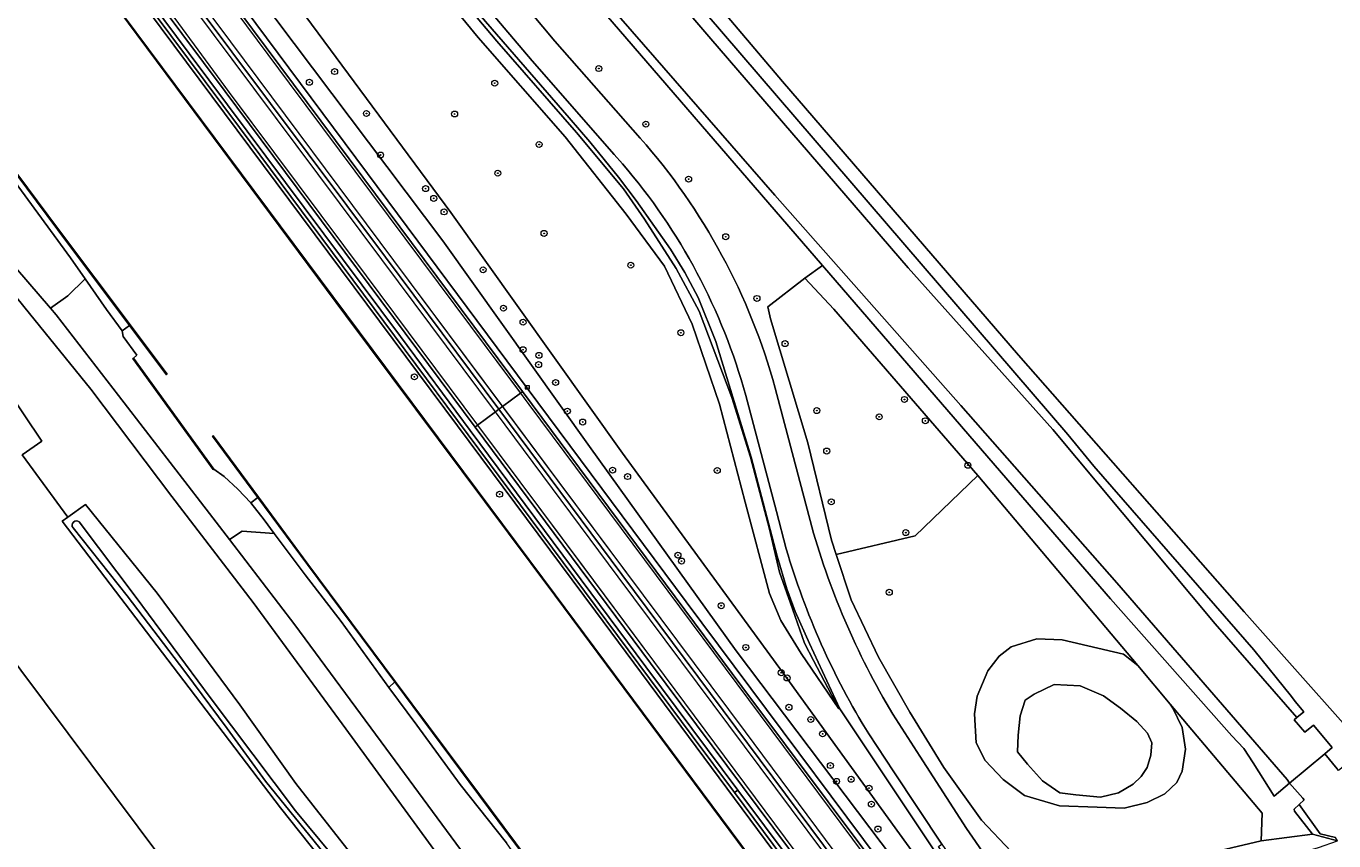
# Model space of a CAD drawing. Header units: metres. Extents: x 168032 to 180145, y 382923 to 399665.
# Tile 282 of 293: x 169436 to 169611, y 397786 to 397895. Entities that reach past the tile are written whole.
import ezdxf
from ezdxf.enums import TextEntityAlignment as Align

# ---------------------------------------------------------------- set-up
doc = ezdxf.new("R2010")
doc.units = ezdxf.units.M
doc.linetypes.add('VW-3-3_STREEP', pattern=[6, 3, -3])
doc.layers.get('0').update_dxf_attribs({"color": 8, "lineweight": 18})
for name, color, linetype, lineweight in [('B-WE-GK-BESCHOEIING_DAMWAND-G', 8, 'GK-BESCHOEIING', 18), ('B-WE-GK-KADEMUUR-GV', 8, 'Continuous', 18), ('B-WE-GR-BEPLANTING_CULTUUR_BOSPLANTSOEN-GV', 8, 'Continuous', 18), ('B-WE-GR-BOOM-S', 8, 'Continuous', 18), ('B-WE-GR-BOS_GEMENGD-GV', 8, 'Continuous', 18), ('B-WE-GR-BOUWLAND-GV', 8, 'Continuous', 18), ('B-WE-GR-GRAS-GV', 8, 'Continuous', 18), ('B-WE-GR-GROENVOORZIENING-GV', 8, 'Continuous', 18), ('B-WE-GR-STRUIK-GV', 8, 'Continuous', 18), ('B-WE-GW-TALUD_KRUIN-G', 8, 'Continuous', 18), ('B-WE-IE-MEUBILAIR_WEGMEUBILAIR-G', 8, 'Continuous', 18), ('B-WE-IE-MEUBILAIR_WEGMEUBILAIR_PAAL-S', 8, 'Continuous', 18), ('B-WE-IE-TERREINAFSCHEIDING_KUNSTMATIG_MUUR-G', 8, 'IE-TERREINAFSCHEIDING-KUNSTMATIG-DICHT', 18), ('B-WE-IE-TERREINAFSCHEIDING_KUNSTMATIG_MUUR-GV', 8, 'Continuous', 18), ('B-WE-KW-KUNSTWERK_STUW-G', 8, 'Continuous', 18), ('B-WE-OG-WATER-GV', 8, 'Continuous', 18), ('B-WE-OG-WATER_MEER-GV', 8, 'Continuous', 18), ('B-WE-OG-WATER_RIVIER-GV', 8, 'Continuous', 18), ('B-WE-OG-WATER_SLOOT-GV', 8, 'Continuous', 18), ('B-WE-OG-WEG-GV', 8, 'Continuous', 18), ('B-WE-VH-VERHARDING_ASFALT-GV', 8, 'Continuous', 18), ('B-WE-VH-VERHARDING_FUNDERING_ZAND-GV', 8, 'Continuous', 18), ('B-WE-VH-VERHARDING_GRASBETONSTEEN-GV', 8, 'Continuous', 18), ('B-WE-VW-MARKERING_LANGS_STREEP_33-G', 8, 'VW-3-3_STREEP', 13), ('B-WE-VW-MARKERING_LANGS_STREEP_DOORGETROKKEN_3X015-G', 8, 'Continuous', 13), ('B-WE-VW-MARKERING_PICTOGRAM-G', 8, 'Continuous', 18)]:
    doc.layers.add(name, color=color, linetype=linetype, lineweight=lineweight)
doc.styles.add('NLCS-ISO', font='NLCS-ISO.ttf')
doc.linetypes.add('GK-BESCHOEIING', pattern='A,30,-5,[1,NLCS.SHX,S=1,R=0,X=0,Y=0],-5', length=40)
doc.linetypes.add('IE-TERREINAFSCHEIDING-KUNSTMATIG-DICHT', pattern='A,8,-1,[82,NLCS.SHX,S=0.75,R=90,X=0,Y=0],-1', length=10)

# ---------------------------------------------------------------- blocks, each defined once
blk = doc.blocks.new('SIE-WEG_PAAL_HECTOMETERPAAL-SO')
at = {"color": 0, "linetype": 'ByBlock', "lineweight": 18}
blk.add_lwpolyline([(-1.44375, -0.94375), (1.44375, -0.94375), (1.44375, 0.94375), (-1.44375, 0.94375)], close=True, dxfattribs=at)
at = {"color": 0, "linetype": 'ByBlock', "lineweight": 18, "style": 'NLCS-ISO'}
blk.add_text('hm', height=1.5, dxfattribs=at).set_placement((0, 0), align=Align.MIDDLE_CENTER)
at = {"style": 'NLCS-ISO'}
blk.add_attdef('WAARDE', (2.13125, -1.69375), '', height=1.5, dxfattribs=at)
blk = doc.blocks.new('SGR-BOOM_01-SO')
at = {"linetype": 'ByBlock', "lineweight": 18}
h = blk.add_hatch(color=0, dxfattribs=at)
h.dxf.hatch_style = 1
edge = h.paths.add_edge_path()
edge.add_arc((0, 0), 0.25, 0, 360)
at = {"color": 0, "linetype": 'ByBlock', "lineweight": 18}
for radius in [2, 0.25]:
    blk.add_circle((0, 0), radius, dxfattribs=at)

msp = doc.modelspace()

# ---------------------------------------------------------------- linework, layer by layer
at = {"layer": 'B-WE-GK-BESCHOEIING_DAMWAND-G', "flags": 128}
for points in [[(169416.924, 397939.464), (169446.836, 397899.264), (169478.57, 397856.585), (169506.56, 397819.073), (169549.815, 397760.875), (169572.811, 397729.968), (169614.307, 397674.263), (169638.349, 397641.757)], [(169454.553, 397848.63), (169439.972, 397868.052), (169417.453, 397898.247), (169398.07, 397924.566)], [(169575.581, 397685.949), (169569.312, 397694.414), (169554.368, 397714.434), (169536.419, 397738.61), (169517.546, 397763.921), (169496.386, 397792.318), (169473.418, 397823.177), (169460.705, 397840.38)]]:
    msp.add_lwpolyline(points, dxfattribs=at)
at = {"layer": 'B-WE-GK-KADEMUUR-GV', "flags": 128}
msp.add_lwpolyline([(169460.747, 397835.897), (169460.827, 397835.955), (169450.065, 397850.819), (169449.985, 397850.761)], close=True, dxfattribs=at)
at = {"layer": 'B-WE-GR-BEPLANTING_CULTUUR_BOSPLANTSOEN-GV', "flags": 128}
msp.add_lwpolyline([(169543.95, 397857.384), (169540.035, 397861.559), (169535.08, 397857.681), (169535.449, 397856.097), (169540.462, 397839.483), (169543.615, 397826.429), (169544.25, 397824.494), (169554.852, 397827.001), (169563.236, 397835.088)], close=True, dxfattribs=at)
at = {"layer": 'B-WE-GR-BOS_GEMENGD-GV', "flags": 128}
for points in [[(169575.996, 397649.949), (169553.939, 397678.617), (169552.342, 397680.693), (169539.652, 397698.047), (169525.99, 397716.73), (169510.143, 397738.202), (169497.214, 397755.722), (169495.88, 397757.528), (169477.536, 397780.747), (169469.792, 397790.549), (169456.827, 397807.569), (169440.529, 397828.966), (169441.29, 397829.511), (169435.156, 397837.842)], [(169428.613, 397817.504), (169485.475, 397741.448), (169570.555, 397627.999)]]:
    msp.add_lwpolyline(points, dxfattribs=at)
at = {"layer": 'B-WE-GR-BOUWLAND-GV', "flags": 128}
msp.add_lwpolyline([(169304.304, 398191.774), (169321.237, 398167.3), (169369.789, 398101.617), (169471.182, 397969.336), (169477.069, 397961.464), (169505.38, 397925.349), (169537.063, 397887.91), (169568.681, 397851.199), (169598.91, 397816.803), (169619.349, 397793.85), (169625.657, 397795.802), (169704.635, 397820.739), (169765.159, 397840.583)], dxfattribs=at)
at = {"layer": 'B-WE-GR-GRAS-GV', "flags": 128}
msp.add_lwpolyline([(169640.852, 397643.789), (169630.427, 397658.112), (169610.782, 397684.403), (169590.873, 397711.055), (169572.902, 397735.05), (169551.64, 397763.445), (169533.685, 397787.643), (169511.991, 397816.887), (169493.512, 397841.736), (169463.951, 397881.37), (169442.049, 397910.85), (169419.07, 397941.173), (169416.943, 397939.522), (169446.876, 397899.294), (169478.61, 397856.615), (169506.6, 397819.103), (169549.855, 397760.905), (169572.851, 397729.998), (169614.347, 397674.293), (169638.388, 397641.789)], close=True, dxfattribs=at)
for points in [[(169624.265, 397666.74), (169597.154, 397703.201), (169574.578, 397733.589), (169554.201, 397760.864), (169530.623, 397792.584), (169524.967, 397800.193), (169501.927, 397831.107), (169479.464, 397861.309), (169464.274, 397881.72), (169439.046, 397915.605), (169419.659, 397941.601), (169419.07, 397941.173), (169442.049, 397910.85), (169463.951, 397881.37), (169493.512, 397841.736), (169511.991, 397816.887), (169533.685, 397787.643), (169551.64, 397763.445), (169572.902, 397735.05), (169590.873, 397711.055), (169610.782, 397684.403), (169630.427, 397658.112)], [(169570.555, 397627.999), (169485.475, 397741.448), (169428.613, 397817.504)]]:
    msp.add_lwpolyline(points, dxfattribs=at)
at = {"layer": 'B-WE-GR-GROENVOORZIENING-GV', "flags": 128}
for points in [[(169392.832, 397920.689), (169401.538, 397908.001), (169409.464, 397895.912), (169416.279, 397885.905), (169423.57, 397876.135), (169431.17, 397866.479), (169438.951, 397857.52), (169441.274, 397859.187), (169443.613, 397861.441), (169441.628, 397864.287), (169430.635, 397879.252), (169418.578, 397895.453), (169409.394, 397907.91), (169397.135, 397923.986), (169395.2, 397922.472)], [(169448.545, 397854.487), (169449.555, 397855.211), (169439.932, 397868.022), (169417.413, 397898.217), (169398.012, 397924.561), (169397.135, 397923.986), (169409.394, 397907.91), (169418.578, 397895.453), (169430.635, 397879.252), (169441.628, 397864.287), (169443.613, 397861.441), (169446.48, 397857.331)], [(169465.807, 397831.443), (169467.587, 397829.128), (169468.93, 397827.328), (169473.066, 397821.788), (169477.923, 397815.523), (169484.315, 397806.691), (169485.083, 397807.426), (169473.378, 397823.147), (169466.746, 397832.123)]]:
    msp.add_lwpolyline(points, close=True, dxfattribs=at)
for points in [[(169572.573, 397674.896), (169565.142, 397684.926), (169552.381, 397701.927), (169539.19, 397720.079), (169528.432, 397734.934), (169519.468, 397747.205), (169507.847, 397761.82), (169492.363, 397782.147), (169478.541, 397801.116), (169466.115, 397818.08), (169455.23, 397832.262), (169444.362, 397846.654), (169436.144, 397856.797), (169427.017, 397868.003)], [(169428.459, 397853.551), (169437.787, 397839.693), (169435.156, 397837.842), (169441.29, 397829.511), (169443.653, 397831.221), (169453.271, 397819.331), (169464.321, 397804.345), (169471.845, 397793.821), (169480.939, 397782.21), (169487.995, 397774.105), (169495.123, 397765.44), (169501.328, 397757.136), (169511.986, 397744.233), (169516.009, 397738.647), (169523.248, 397727.699), (169527.348, 397720.99), (169530.915, 397716.196), (169536.029, 397708.543), (169542.45, 397699.956), (169548.338, 397692.813), (169553.853, 397686.238), (169562.869, 397673.932)]]:
    msp.add_lwpolyline(points, dxfattribs=at)
at = {"layer": 'B-WE-GR-STRUIK-GV', "flags": 128}
msp.add_lwpolyline([(169462.937, 397826.521), (169471.7, 397815.073), (169483.886, 397798.53), (169496.415, 397781.549), (169508.705, 397765.303), (169514.681, 397757.399), (169516.051, 397758.655), (169517.459, 397760.92), (169516.03, 397763.7), (169511.854, 397769.642), (169505.362, 397778.2), (169500.056, 397785.837), (169493.858, 397793.658), (169488.049, 397801.607), (169484.315, 397806.691), (169477.923, 397815.523), (169473.066, 397821.788), (169468.93, 397827.328), (169464.653, 397827.612)], close=True, dxfattribs=at)
at = {"layer": 'B-WE-GW-TALUD_KRUIN-G', "flags": 128}
for points in [[(169640.852, 397643.789), (169630.427, 397658.112), (169610.782, 397684.403), (169590.873, 397711.055), (169572.902, 397735.05), (169551.64, 397763.445), (169533.685, 397787.643), (169511.991, 397816.887), (169493.512, 397841.736), (169463.951, 397881.37), (169442.049, 397910.85), (169419.07, 397941.173)], [(169392.832, 397920.689), (169401.538, 397908.001), (169409.464, 397895.912), (169416.279, 397885.905), (169423.57, 397876.135), (169431.17, 397866.479), (169438.951, 397857.52)], [(169462.937, 397826.521), (169471.7, 397815.073), (169483.886, 397798.53), (169496.415, 397781.549), (169508.705, 397765.303), (169514.681, 397757.399)]]:
    msp.add_lwpolyline(points, dxfattribs=at)
at = {"layer": 'B-WE-IE-MEUBILAIR_WEGMEUBILAIR-G', "flags": 128}
msp.add_lwpolyline([(169624.265, 397666.74), (169597.154, 397703.201), (169574.578, 397733.589), (169554.201, 397760.864), (169530.623, 397792.584), (169524.967, 397800.193), (169501.927, 397831.107), (169479.464, 397861.309), (169464.274, 397881.72), (169439.046, 397915.605), (169415.851, 397946.707), (169394.418, 397975.529), (169377.247, 397998.441), (169375.245, 398001.142), (169373.247, 398003.84), (169360.283, 398021.337), (169332.524, 398058.611), (169303.658, 398097.351), (169273.382, 398137.924), (169245.695, 398175.05), (169233.758, 398191.107)], dxfattribs=at)
at = {"layer": 'B-WE-IE-TERREINAFSCHEIDING_KUNSTMATIG_MUUR-G', "flags": 128}
for points in [[(169615.558, 397793.475), (169614.111, 397792.267), (169612.766, 397793.938), (169613.872, 397794.875), (169612.653, 397796.417), (169611.586, 397795.54), (169611.407, 397795.76), (169609.746, 397797.797), (169610.707, 397798.641), (169608.203, 397801.638), (169607.066, 397800.674), (169605.643, 397802.359), (169605.988, 397802.65), (169606.901, 397803.42), (169605.748, 397804.809)], [(169602.927, 397792.115), (169605.01, 397793.846), (169606.781, 397791.854), (169606.973, 397791.638), (169606.309, 397791.016), (169605.608, 397790.351)]]:
    msp.add_lwpolyline(points, dxfattribs=at)
at = {"layer": 'B-WE-IE-TERREINAFSCHEIDING_KUNSTMATIG_MUUR-GV', "flags": 128}
for points in [[(169638.31, 397641.725), (169638.388, 397641.789), (169614.347, 397674.293), (169572.851, 397729.998), (169549.855, 397760.905), (169506.6, 397819.103), (169478.61, 397856.615), (169446.876, 397899.294), (169416.943, 397939.522), (169416.863, 397939.462), (169446.796, 397899.234), (169478.53, 397856.555), (169506.52, 397819.043), (169549.775, 397760.845), (169572.771, 397729.938), (169614.267, 397674.233)], [(169398.092, 397924.621), (169398.012, 397924.561), (169417.413, 397898.217), (169439.932, 397868.022), (169449.555, 397855.211), (169454.513, 397848.6), (169454.593, 397848.66), (169449.635, 397855.271), (169440.012, 397868.082), (169417.493, 397898.277)], [(169485.083, 397807.426), (169496.346, 397792.288), (169517.506, 397763.891), (169536.379, 397738.58), (169554.328, 397714.404), (169569.272, 397694.384), (169575.541, 397685.919), (169575.621, 397685.979), (169569.352, 397694.444), (169554.408, 397714.464), (169536.459, 397738.64), (169517.586, 397763.951), (169496.426, 397792.348), (169485.163, 397807.486), (169473.458, 397823.207), (169466.826, 397832.183), (169460.745, 397840.41), (169460.665, 397840.35), (169466.746, 397832.123), (169473.378, 397823.147)]]:
    msp.add_lwpolyline(points, close=True, dxfattribs=at)
at = {"layer": 'B-WE-KW-KUNSTWERK_STUW-G', "flags": 128}
msp.add_lwpolyline([(169609.746, 397797.797), (169605.01, 397793.846)], dxfattribs=at)
at = {"layer": 'B-WE-OG-WATER-GV', "flags": 128}
for points in [[(169614.267, 397674.233), (169572.771, 397729.938), (169549.775, 397760.845), (169506.52, 397819.043), (169478.53, 397856.555), (169446.796, 397899.234), (169416.863, 397939.462)], [(169417.493, 397898.277), (169440.012, 397868.082), (169449.635, 397855.271), (169454.593, 397848.66), (169454.513, 397848.6), (169449.555, 397855.211), (169448.545, 397854.487), (169448.682, 397853.72), (169450.507, 397851.243), (169450.065, 397850.819), (169460.827, 397835.955), (169462.209, 397834.978), (169464.063, 397833.262), (169465.807, 397831.443), (169466.746, 397832.123), (169460.665, 397840.35), (169460.745, 397840.41), (169466.826, 397832.183), (169473.458, 397823.207), (169485.163, 397807.486), (169496.426, 397792.348), (169517.586, 397763.951)], [(169566.569, 397664.836), (169556.726, 397678.138), (169550.867, 397685.769), (169545.388, 397693.176), (169537.337, 397704.015), (169529.722, 397714.483), (169522.701, 397723.749), (169514.576, 397734.815), (169509.567, 397741.827), (169500.509, 397754.263), (169495.579, 397760.676), (169490.929, 397767.068), (169481.364, 397778.599), (169471.789, 397790.137), (169460.362, 397805.341), (169450.435, 397818.732), (169442.788, 397828.864)], [(169441.978, 397828.081), (169449.219, 397818.98), (169456.961, 397808.802), (169462.619, 397801.164), (169467.776, 397794.102), (169475.637, 397784.429), (169483.819, 397774.255), (169491.14, 397764.939), (169497.475, 397756.696), (169505.343, 397745.905), (169512.247, 397736.545), (169521.744, 397723.85), (169528.192, 397715.236), (169533.652, 397707.839), (169543.839, 397693.839), (169550.339, 397684.956), (169555.556, 397678.219), (169560.623, 397671.37)], [(169517.506, 397763.891), (169496.346, 397792.288), (169485.083, 397807.426), (169484.315, 397806.691), (169488.049, 397801.607), (169493.858, 397793.658), (169500.056, 397785.837)]]:
    msp.add_lwpolyline(points, dxfattribs=at)
at = {"layer": 'B-WE-OG-WATER-GV'}
msp.add_lwpolyline([(169442.788, 397828.864, 0.9046353), (169441.978, 397828.081)], format="xyb", dxfattribs=at)
at = {"layer": 'B-WE-OG-WATER_MEER-GV', "flags": 128}
msp.add_lwpolyline([(169573.464, 397807.09), (169570.8, 397805.766), (169569.583, 397804.979), (169568.886, 397802.86), (169568.653, 397800.268), (169568.541, 397798.033), (169569.885, 397796.419), (169571.904, 397794.169), (169574.216, 397792.571), (169576.378, 397792.296), (169579.673, 397791.992), (169582.089, 397792.544), (169584.058, 397793.738), (169585.128, 397794.768), (169585.903, 397795.969), (169586.408, 397797.595), (169586.548, 397799.259), (169585.966, 397800.54), (169584.56, 397802.103), (169582.355, 397803.918), (169580.074, 397805.541), (169576.94, 397806.881)], close=True, dxfattribs=at)
at = {"layer": 'B-WE-OG-WATER_RIVIER-GV', "flags": 128}
for points in [[(169515.399, 397896.343), (169536.014, 397872.663), (169560.952, 397844.476), (169581.845, 397820.727), (169604.676, 397794.36), (169605.01, 397793.846), (169609.746, 397797.797), (169610.707, 397798.641), (169608.203, 397801.638), (169607.066, 397800.674), (169605.643, 397802.359), (169605.988, 397802.65), (169595.041, 397815.205), (169573.295, 397841.254), (169553.884, 397862.925), (169527.447, 397893.617), (169496.664, 397929.604)], [(169611.407, 397795.76), (169609.746, 397797.797), (169605.01, 397793.846), (169606.781, 397791.854), (169606.973, 397791.638), (169606.309, 397791.016), (169609.114, 397787.063), (169611.173, 397786.589)]]:
    msp.add_lwpolyline(points, dxfattribs=at)
at = {"layer": 'B-WE-OG-WATER_SLOOT-GV', "flags": 128}
for points in [[(169430.231, 398016.033), (169454.169, 397984.869), (169469.423, 397964.218), (169471.732, 397960.73), (169471.851, 397960.55), (169496.664, 397929.604), (169527.447, 397893.617), (169553.884, 397862.925), (169573.295, 397841.254), (169595.041, 397815.205), (169605.988, 397802.65), (169606.901, 397803.42), (169605.748, 397804.809), (169605.273, 397805.482), (169600.228, 397811.711), (169578.788, 397836.348), (169575.31, 397840.61), (169504.851, 397922.61), (169486.87, 397944.93), (169476.331, 397960.04), (169469.851, 397968.14), (169451.052, 397990.24), (169328.701, 398152.64)], [(169319.812, 398147.001), (169435.72, 397993.08), (169451.641, 397971.15), (169459.78, 397960.32), (169466.062, 397951.96), (169475.301, 397941.01), (169542.407, 397863.248), (169567.251, 397834.46), (169581.03, 397818.557), (169597.28, 397800.195), (169598.882, 397798.514), (169600.124, 397796.579), (169602.927, 397792.115), (169605.01, 397793.846), (169604.676, 397794.36), (169581.845, 397820.727), (169560.952, 397844.476), (169536.014, 397872.663), (169515.399, 397896.343), (169486.673, 397930.174), (169466.495, 397955.553), (169462.289, 397959.925), (169450.421, 397976.085), (169429.901, 398003.192)], [(169435.156, 397837.842), (169437.787, 397839.693), (169428.459, 397853.551)], [(169443.653, 397831.221), (169441.29, 397829.511), (169440.529, 397828.966), (169456.827, 397807.569), (169469.792, 397790.549), (169477.536, 397780.747), (169495.88, 397757.528), (169497.214, 397755.722), (169510.143, 397738.202), (169525.99, 397716.73), (169539.652, 397698.047), (169552.342, 397680.693), (169553.939, 397678.617), (169575.996, 397649.949)], [(169562.869, 397673.932), (169553.853, 397686.238), (169548.338, 397692.813), (169542.45, 397699.956), (169536.029, 397708.543), (169530.915, 397716.196), (169527.348, 397720.99), (169523.248, 397727.699), (169516.009, 397738.647), (169511.986, 397744.233), (169501.328, 397757.136), (169495.123, 397765.44), (169487.995, 397774.105), (169480.939, 397782.21), (169471.845, 397793.821), (169464.321, 397804.345), (169453.271, 397819.331), (169443.653, 397831.221)], [(169442.788, 397828.864), (169450.435, 397818.732), (169460.362, 397805.341), (169471.789, 397790.137), (169481.364, 397778.599), (169490.929, 397767.068), (169495.579, 397760.676), (169500.509, 397754.263), (169509.567, 397741.827), (169514.576, 397734.815), (169522.701, 397723.749), (169529.722, 397714.483), (169537.337, 397704.015), (169545.388, 397693.176), (169550.867, 397685.769), (169556.726, 397678.138), (169566.569, 397664.836)], [(169560.623, 397671.37), (169555.556, 397678.219), (169550.339, 397684.956), (169543.839, 397693.839), (169533.652, 397707.839), (169528.192, 397715.236), (169521.744, 397723.85), (169512.247, 397736.545), (169505.343, 397745.905), (169497.475, 397756.696), (169491.14, 397764.939), (169483.819, 397774.255), (169475.637, 397784.429), (169467.776, 397794.102), (169462.619, 397801.164), (169456.961, 397808.802), (169449.219, 397818.98), (169441.978, 397828.081)]]:
    msp.add_lwpolyline(points, dxfattribs=at)
for points in [[(169449.985, 397850.761), (169450.065, 397850.819), (169450.507, 397851.243), (169448.682, 397853.72), (169448.545, 397854.487), (169446.48, 397857.331), (169443.613, 397861.441), (169441.274, 397859.187), (169438.951, 397857.52), (169439.72, 397856.635), (169448.085, 397845.803), (169460.259, 397830.02), (169462.937, 397826.521), (169464.653, 397827.612), (169468.93, 397827.328), (169467.587, 397829.128), (169465.807, 397831.443), (169464.063, 397833.262), (169462.209, 397834.978), (169460.827, 397835.955), (169460.747, 397835.897)], [(169591.039, 397798.407), (169590.594, 397801.324), (169589.378, 397803.92), (169589.026, 397804.465), (169584.67, 397809.638), (169582.742, 397811.129), (169574.55, 397813.064), (169571.152, 397813.208), (169567.718, 397812.133), (169566.084, 397810.877), (169564.551, 397808.927), (169563.155, 397805.514), (169562.772, 397803.136), (169563.005, 397799.246), (169564.219, 397796.906), (169566.632, 397794.331), (169569.487, 397792.195), (169574.153, 397790.814), (169579.222, 397790.616), (169582.85, 397790.505), (169585.91, 397791.248), (169588.276, 397792.431), (169589.879, 397793.947), (169590.601, 397795.466)], [(169573.464, 397807.09), (169576.94, 397806.881), (169580.074, 397805.541), (169582.355, 397803.918), (169584.56, 397802.103), (169585.966, 397800.54), (169586.548, 397799.259), (169586.408, 397797.595), (169585.903, 397795.969), (169585.128, 397794.768), (169584.058, 397793.738), (169582.089, 397792.544), (169579.673, 397791.992), (169576.378, 397792.296), (169574.216, 397792.571), (169571.904, 397794.169), (169569.885, 397796.419), (169568.541, 397798.033), (169568.653, 397800.268), (169568.886, 397802.86), (169569.583, 397804.979), (169570.8, 397805.766)], [(169611.45, 397786.106), (169611.173, 397786.589), (169609.114, 397787.063), (169606.309, 397791.016), (169605.608, 397790.351), (169605.658, 397790.106), (169608.091, 397787.018)]]:
    msp.add_lwpolyline(points, close=True, dxfattribs=at)
at = {"layer": 'B-WE-OG-WATER_SLOOT-GV'}
msp.add_lwpolyline([(169441.978, 397828.081, -0.9046353), (169442.788, 397828.864)], format="xyb", dxfattribs=at)
at = {"layer": 'B-WE-OG-WEG-GV', "flags": 128}
for points in [[(169209.099, 398287.394), (169396.87, 398035.801), (169423.469, 398000), (169463.982, 397945.78), (169476.841, 397929.23), (169490.662, 397912.28), (169506.521, 397893.32), (169517.991, 397880.325)], [(169515.622, 397876.845), (169514.512, 397878.11), (169503.511, 397890.65), (169487.532, 397909.58), (169473.682, 397926.63), (169460.72, 397943.37), (169454.415, 397951.815), (169418.44, 398000), (169408.343, 398013.721), (169205.707, 398285.125)], [(169574.188, 397776.804), (169567.708, 397784.714), (169563.7, 397788.883), (169558.667, 397795.942), (169554.116, 397803.35), (169549.896, 397810.726), (169546.241, 397818.424), (169544.25, 397824.494), (169543.615, 397826.429), (169540.462, 397839.483), (169535.449, 397856.097), (169535.08, 397857.681), (169540.035, 397861.559), (169542.407, 397863.248), (169475.301, 397941.01), (169466.062, 397951.96), (169459.78, 397960.32), (169451.641, 397971.15), (169435.72, 397993.08), (169319.812, 398147.001), (169303.242, 398171.15), (169298.387, 398178.442)], [(169619.349, 397793.85), (169598.91, 397816.803), (169568.681, 397851.199), (169537.063, 397887.91), (169505.38, 397925.349)], [(169504.851, 397922.61), (169575.31, 397840.61), (169578.788, 397836.348), (169600.228, 397811.711), (169605.273, 397805.482), (169605.748, 397804.809), (169606.901, 397803.42), (169605.988, 397802.65), (169605.643, 397802.359), (169607.066, 397800.674), (169608.203, 397801.638), (169610.707, 397798.641), (169609.746, 397797.797), (169611.407, 397795.76)], [(169484.08, 397908.69), (169496.268, 397893.806), (169507.932, 397880.502), (169516.106, 397870.118), (169521.253, 397863.156), (169524.968, 397855.395), (169528.604, 397844.659), (169532.038, 397831.5), (169535.323, 397819.295), (169536.83, 397815.642), (169539.56, 397811.232), (169544.596, 397803.799), (169541.211, 397810.315), (169540.014, 397812.613), (169538.137, 397817.969), (169536.639, 397822.119), (169535.327, 397827.885), (169532.785, 397837.549), (169530.276, 397845.538), (169525.894, 397857.125), (169522.822, 397862.832), (169518.546, 397869.462), (169515.736, 397873.498), (169509.468, 397881.081), (169498.763, 397893.311), (169486.807, 397907.548)], [(169486.807, 397907.548), (169498.763, 397893.311), (169509.468, 397881.081), (169515.736, 397873.498), (169518.546, 397869.462), (169522.822, 397862.832), (169525.894, 397857.125), (169530.276, 397845.538), (169532.785, 397837.549), (169535.327, 397827.885), (169536.639, 397822.119), (169538.137, 397817.969), (169540.014, 397812.613), (169541.211, 397810.315), (169544.596, 397803.799), (169539.56, 397811.232), (169536.83, 397815.642), (169535.323, 397819.295), (169532.038, 397831.5), (169528.604, 397844.659), (169524.968, 397855.395), (169521.253, 397863.156), (169516.106, 397870.118), (169507.932, 397880.502), (169496.268, 397893.806), (169484.08, 397908.69)], [(169560.898, 397779.574), (169544.715, 397803.828), (169540.677, 397812.566), (169538.753, 397816.848), (169537.621, 397819.886), (169536.317, 397824.297), (169532.844, 397837.563), (169528.126, 397853.07), (169525.733, 397858.959), (169523.944, 397862.29), (169522.025, 397865.432), (169519.905, 397868.482), (169517.421, 397871.94), (169515.062, 397875.079), (169511.232, 397879.817), (169508.472, 397883.029), (169492.828, 397901.088)], [(169492.828, 397901.088), (169508.472, 397883.029), (169511.232, 397879.817), (169515.062, 397875.079), (169517.421, 397871.94), (169519.905, 397868.482), (169522.025, 397865.432), (169523.944, 397862.29), (169525.733, 397858.959), (169528.126, 397853.07), (169532.844, 397837.563), (169536.317, 397824.297), (169537.621, 397819.886), (169538.753, 397816.848), (169540.677, 397812.566), (169544.715, 397803.828), (169560.898, 397779.574), (169564.864, 397773.598), (169572.977, 397761.371), (169576.072, 397756.833), (169586.028, 397742.235), (169600.871, 397721.128), (169617.238, 397698.189)], [(169470.762, 397899.934), (169492.592, 397870.323), (169515.61, 397838.104), (169537.06, 397808.743), (169561.98, 397774.28)], [(169537.563, 397825.248), (169536.24, 397830.25), (169532.12, 397845.826)], [(169536.08, 397846.816), (169540.161, 397831.27), (169540.745, 397829.047)], [(169580.576, 397781.273), (169601.185, 397786.141), (169601.333, 397789.853), (169589.026, 397804.465), (169589.378, 397803.92), (169590.594, 397801.324), (169591.039, 397798.407), (169590.601, 397795.466), (169589.879, 397793.947), (169588.276, 397792.431), (169585.91, 397791.248), (169582.85, 397790.505), (169579.222, 397790.616), (169574.153, 397790.814), (169569.487, 397792.195), (169566.632, 397794.331), (169564.219, 397796.906), (169563.005, 397799.246), (169562.772, 397803.136), (169563.155, 397805.514), (169564.551, 397808.927), (169566.084, 397810.877), (169567.718, 397812.133), (169571.152, 397813.208), (169574.55, 397813.064), (169582.742, 397811.129), (169584.67, 397809.638), (169563.236, 397835.088), (169554.852, 397827.001), (169544.25, 397824.494), (169546.241, 397818.424), (169549.896, 397810.726), (169554.116, 397803.35), (169558.667, 397795.942), (169563.7, 397788.883), (169567.708, 397784.714)], [(169551.833, 397803.106), (169555.467, 397797.466), (169561.721, 397787.76), (169568.821, 397777.5)], [(169928.685, 397281.569), (169927.153, 397283.62), (169704.62, 397581.641), (169684.716, 397608.381), (169653.096, 397650.862), (169625.103, 397689.098), (169602.287, 397721.154), (169582.395, 397749.572), (169557.957, 397785.384), (169558.394, 397785.691), (169551.988, 397795.366), (169548.613, 397800.463)]]:
    msp.add_lwpolyline(points, dxfattribs=at)
for points in [[(169375.752, 398001.518), (169375.245, 398001.142), (169377.247, 397998.441), (169394.418, 397975.529), (169415.851, 397946.707), (169419.659, 397941.601), (169439.046, 397915.605), (169464.274, 397881.72), (169479.464, 397861.309), (169501.927, 397831.107), (169524.967, 397800.193), (169530.623, 397792.584), (169531.07, 397792.923), (169518.73, 397809.463), (169495.202, 397841.113), (169485.843, 397853.703), (169457.534, 397891.647), (169435.472, 397921.312), (169433.29, 397924.245), (169409.046, 397956.85), (169383.17, 397991.497), (169377.488, 397999.192)], [(169440.036, 397940.192), (169437.081, 397937.988), (169444.504, 397928.043), (169469.14, 397896.277), (169491.521, 397866.56), (169511.206, 397838.972), (169530.842, 397811.57), (169560.043, 397772.879), (169561.98, 397774.28), (169537.06, 397808.743), (169515.61, 397838.104), (169492.592, 397870.323), (169470.762, 397899.934), (169450.479, 397925.783)], [(169437.081, 397937.988), (169435.72, 397936.973), (169443.153, 397927.009), (169449.933, 397917.919), (169481.438, 397875.562), (169502.849, 397846.808), (169524.162, 397818.172), (169558.654, 397771.864), (169559.138, 397772.225), (169560.043, 397772.879), (169530.842, 397811.57), (169511.206, 397838.972), (169491.521, 397866.56), (169469.14, 397896.277), (169444.504, 397928.043)], [(169542.407, 397863.248), (169540.035, 397861.559), (169543.95, 397857.384), (169563.236, 397835.088), (169584.67, 397809.638), (169589.026, 397804.465), (169601.333, 397789.853), (169601.185, 397786.141), (169608.091, 397787.018), (169605.658, 397790.106), (169605.608, 397790.351), (169606.309, 397791.016), (169606.973, 397791.638), (169606.781, 397791.854), (169605.01, 397793.846), (169602.927, 397792.115), (169600.124, 397796.579), (169598.882, 397798.514), (169597.28, 397800.195), (169581.03, 397818.557), (169567.251, 397834.46)], [(169531.07, 397792.923), (169530.623, 397792.584), (169554.201, 397760.864), (169574.578, 397733.589), (169597.154, 397703.201), (169624.265, 397666.74), (169626.568, 397663.655), (169641.202, 397644.055), (169652.218, 397629.299), (169673.925, 397600.011), (169674.403, 397600.367), (169663.86, 397614.499), (169641.238, 397644.955), (169627.465, 397663.45), (169627.225, 397663.772), (169619.038, 397674.766), (169614.624, 397680.684), (169595.682, 397706.08), (169575.391, 397733.358), (169554.874, 397760.851), (169552.195, 397764.44), (169545.489, 397773.598)], [(169600.672, 397783.59), (169605.488, 397784.235), (169608.862, 397785.234), (169611.45, 397786.106), (169608.091, 397787.018), (169601.185, 397786.141), (169580.576, 397781.273), (169576.429, 397782.207), (169569.092, 397784.066), (169567.708, 397784.714), (169574.188, 397776.804), (169575.379, 397777.101), (169578.181, 397777.8)]]:
    msp.add_lwpolyline(points, close=True, dxfattribs=at)
at = {"layer": 'B-WE-OG-WEG-GV'}
for points in [[(169517.991, 397880.325, -0.1133707), (169536.08, 397846.816)], [(169532.12, 397845.826, 0.110847), (169515.622, 397876.845)], [(169540.745, 397829.047, 0.0682028), (169551.833, 397803.106)], [(169548.613, 397800.463, -0.0676494), (169537.563, 397825.248)]]:
    msp.add_lwpolyline(points, format="xyb", dxfattribs=at)
at = {"layer": 'B-WE-VH-VERHARDING_ASFALT-GV', "flags": 128}
for points in [[(169517.991, 397880.325), (169506.521, 397893.32), (169490.662, 397912.28), (169476.841, 397929.23), (169463.982, 397945.78), (169423.469, 398000), (169396.87, 398035.801), (169209.099, 398287.394)], [(169205.707, 398285.125), (169408.343, 398013.721), (169418.44, 398000), (169454.415, 397951.815), (169460.72, 397943.37), (169473.682, 397926.63), (169487.532, 397909.58), (169503.511, 397890.65), (169514.512, 397878.11), (169515.622, 397876.845)], [(169532.12, 397845.826), (169536.24, 397830.25), (169537.563, 397825.248)], [(169540.745, 397829.047), (169540.161, 397831.27), (169536.08, 397846.816)], [(169568.821, 397777.5), (169561.721, 397787.76), (169555.467, 397797.466), (169551.833, 397803.106)], [(169548.613, 397800.463), (169551.988, 397795.366), (169558.394, 397785.691), (169562.886, 397779.212), (169573.456, 397763.623), (169585.883, 397745.65), (169597.76, 397728.636), (169609.419, 397712.083), (169621.342, 397695.392), (169633.256, 397678.9), (169645.152, 397662.679), (169657.279, 397646.259), (169669.189, 397630.207), (169685.195, 397608.746), (169688.349, 397611.149), (169687.958, 397611.672), (169667.83, 397638.635), (169665.793, 397641.362), (169664.107, 397643.621), (169655.963, 397654.529), (169652.991, 397658.511), (169626.982, 397694.111), (169599.151, 397733.381), (169575.149, 397768.151)]]:
    msp.add_lwpolyline(points, dxfattribs=at)
for points in [[(169442.512, 397926.53), (169442.207, 397926.304), (169439.77, 397924.498), (169439.295, 397924.146), (169458.085, 397898.842), (169483.828, 397864.375), (169499.027, 397843.961), (169499.513, 397844.324), (169501.929, 397846.123), (169502.208, 397846.331), (169480.796, 397875.084), (169449.292, 397917.442)], [(169458.085, 397898.842), (169439.295, 397924.146), (169438.837, 397923.807), (169436.401, 397922.002), (169436.114, 397921.789), (169462.359, 397886.548), (169486.484, 397854.181), (169495.844, 397841.59), (169496.183, 397841.843), (169498.57, 397843.621), (169499.027, 397843.961), (169483.828, 397864.375)], [(169502.208, 397846.331), (169501.929, 397846.123), (169499.513, 397844.324), (169499.027, 397843.961), (169515.5, 397821.836), (169549.325, 397776.44), (169557.201, 397765.859), (169558.768, 397763.753), (169559.272, 397764.128), (169561.672, 397765.916), (169561.972, 397766.14), (169559.092, 397770.035), (169554.762, 397775.893), (169531.621, 397806.832)], [(169499.027, 397843.961), (169498.57, 397843.621), (169496.183, 397841.843), (169495.844, 397841.59), (169519.372, 397809.941), (169531.707, 397793.407), (169546.132, 397774.073), (169552.838, 397764.916), (169555.515, 397761.329), (169555.897, 397761.614), (169558.311, 397763.412), (169558.768, 397763.753), (169557.201, 397765.859), (169549.325, 397776.44), (169515.5, 397821.836)]]:
    msp.add_lwpolyline(points, close=True, dxfattribs=at)
at = {"layer": 'B-WE-VH-VERHARDING_ASFALT-GV'}
for points in [[(169536.08, 397846.816, 0.1133707), (169517.991, 397880.325)], [(169515.622, 397876.845, -0.110847), (169532.12, 397845.826)], [(169551.833, 397803.106, -0.0682028), (169540.745, 397829.047)], [(169537.563, 397825.248, 0.0676494), (169548.613, 397800.463)]]:
    msp.add_lwpolyline(points, format="xyb", dxfattribs=at)
at = {"layer": 'B-WE-VH-VERHARDING_FUNDERING_ZAND-GV', "flags": 128}
for points in [[(169427.017, 397868.003), (169436.144, 397856.797), (169444.362, 397846.654), (169455.23, 397832.262), (169466.115, 397818.08), (169478.541, 397801.116), (169492.363, 397782.147), (169507.847, 397761.82), (169519.468, 397747.205), (169528.432, 397734.934), (169539.19, 397720.079), (169552.381, 397701.927), (169565.142, 397684.926), (169572.573, 397674.896)], [(169584.152, 397663.456), (169571.839, 397680.89), (169566.18, 397688.534), (169560.044, 397696.824), (169545.976, 397715.231), (169532.253, 397734.084), (169520.703, 397749.434), (169514.681, 397757.399), (169508.705, 397765.303), (169496.415, 397781.549), (169483.886, 397798.53), (169471.7, 397815.073), (169462.937, 397826.521), (169460.259, 397830.02), (169448.085, 397845.803), (169439.72, 397856.635), (169438.951, 397857.52), (169431.17, 397866.479)]]:
    msp.add_lwpolyline(points, dxfattribs=at)
at = {"layer": 'B-WE-VH-VERHARDING_GRASBETONSTEEN-GV', "flags": 128}
for points in [[(169417.01, 397960.716), (169442.512, 397926.53), (169449.292, 397917.442), (169480.796, 397875.084), (169502.208, 397846.331), (169531.621, 397806.832), (169554.762, 397775.893), (169559.092, 397770.035), (169561.972, 397766.14), (169571.46, 397753.305), (169590.432, 397727.811), (169609.474, 397702.304), (169621.658, 397685.915), (169628.311, 397676.966)], [(169648.199, 397651.706), (169619.482, 397690.227), (169598.457, 397718.528), (169579.605, 397743.753), (169563.057, 397765.953), (169559.755, 397770.386), (169558.654, 397771.864), (169524.162, 397818.172), (169502.849, 397846.808), (169481.438, 397875.562), (169449.933, 397917.919), (169443.153, 397927.009), (169435.72, 397936.973), (169417.652, 397961.193)], [(169619.679, 397675.244), (169615.265, 397681.162), (169596.323, 397706.558), (169576.032, 397733.836), (169555.515, 397761.329), (169552.838, 397764.916), (169546.132, 397774.073), (169531.707, 397793.407), (169519.372, 397809.941), (169495.844, 397841.59), (169486.484, 397854.181), (169462.359, 397886.548), (169436.114, 397921.789), (169433.932, 397924.723)], [(169435.472, 397921.312), (169457.534, 397891.647), (169485.843, 397853.703), (169495.202, 397841.113), (169518.73, 397809.463), (169531.07, 397792.923), (169545.489, 397773.598), (169552.195, 397764.44), (169554.874, 397760.851), (169575.391, 397733.358), (169595.682, 397706.08), (169614.624, 397680.684), (169619.038, 397674.766)]]:
    msp.add_lwpolyline(points, dxfattribs=at)
at = {"layer": 'B-WE-VW-MARKERING_LANGS_STREEP_33-G', "const_width": 0.15, "flags": 128}
for points in [[(168663.566, 398966.886), (168663.81, 398966.56), (168683.85, 398939.574), (168687.432, 398934.773), (168695.741, 398923.634), (168699.311, 398918.865), (168714.149, 398898.866), (168723.248, 398886.636), (168723.682, 398886.053), (168742.75, 398860.403), (168753.118, 398846.445), (168767.915, 398826.525), (168792.24, 398793.869), (168803.712, 398778.624), (168813.371, 398765.968), (168830.183, 398743.936), (168843.488, 398726.745), (168852.649, 398715.025), (168877.24, 398683.884), (168888.579, 398669.651), (168892.719, 398664.47), (168905.625, 398648.318), (168906.641, 398647.047), (168927.897, 398620.319), (168936.737, 398609.262), (168949.567, 398593.214), (168958.627, 398581.408), (168964.598, 398573.497), (168967.397, 398569.764), (168971.082, 398564.85), (168980.716, 398551.889), (168997.466, 398529.481), (169020.107, 398499.13), (169027.204, 398489.639), (169040.743, 398471.536), (169055.497, 398451.74), (169064.014, 398440.301), (169075.759, 398424.518), (169082.66, 398414.941), (169086.679, 398409.348), (169087.311, 398408.468), (169092.79, 398400.638), (169098.778, 398392.051), (169106.428, 398380.731), (169114.846, 398368.191), (169121.749, 398357.562), (169133.195, 398339.355), (169141.533, 398326.011), (169145.725, 398319.301), (169149.518, 398313.332), (169154.381, 398305.894), (169162.28, 398293.82), (169172.849, 398278.255), (169181.899, 398265.168), (169190.992, 398252.297), (169197.693, 398243.037), (169200.047, 398239.783), (169208.094, 398228.624), (169208.928, 398227.502), (169234.512, 398193.198), (169257.271, 398162.637), (169261.584, 398156.846), (169290.08, 398118.618), (169317.014, 398082.462), (169318.161, 398080.923), (169347.085, 398042.016), (169376.591, 398002.446), (169376.738, 398002.249), (169387.316, 397987.87), (169405.092, 397964.157), (169431.093, 397929.085), (169436.401, 397922.002), (169454.996, 397897.188), (169462.891, 397886.418), (169481.262, 397861.858), (169496.183, 397841.843), (169510.418, 397822.748), (169541.436, 397781.099), (169544.236, 397777.323), (169555.897, 397761.614), (169558.309, 397758.365), (169583.433, 397724.619), (169610.915, 397687.701), (169615.6, 397681.412), (169636.811, 397652.94), (169661.863, 397619.325), (169675.414, 397601.121), (169699.118, 397569.28), (169707.001, 397558.756), (169730.636, 397527.013), (169735.107, 397521.017), (169759.476, 397488.338), (169788.453, 397449.474), (169794.886, 397440.863), (169813.184, 397416.368), (169846.164, 397372.145), (169854.679, 397360.703), (169869.635, 397340.607), (169888.976, 397314.746), (169914.022, 397281.158), (169914.469, 397280.558), (169939.822, 397246.505), (169965.388, 397212.257), (169974.243, 397200.401), (169992.585, 397175.838), (170016.232, 397144.17), (170034.08, 397120.254), (170043.871, 397107.135), (170066.82, 397076.416), (170093.903, 397040.116), (170099.716, 397032.324), (170136.639, 396982.806), (170153.695, 396959.983), (170161.325, 396949.774), (170183.597, 396919.921), (170186.927, 396915.458), (170201.768, 396895.572), (170213.485, 396879.837), (170227.432, 396861.106), (170250.932, 396829.4), (170273.171, 396799.402), (170280.372, 396789.69), (170311.618, 396747.553), (170332.654, 396719.212), (170342.266, 396706.261), (170369.994, 396668.866), (170392.219, 396638.887), (170399.965, 396628.439), (170446.363, 396565.937), (170451.819, 396558.585), (170507.845, 396483.096), (170511.435, 396478.26), (170532.772, 396449.523), (170545.638, 396432.139), (170571.007, 396397.972), (170586.183, 396377.533), (170622.215, 396328.908), (170630.602, 396317.647), (170658.825, 396279.748), (170690.197, 396237.381), (170706.119, 396215.879), (170713.852, 396205.474), (170730.677, 396182.821), (170749.618, 396157.277), (170749.786, 396157.05), (170765.931, 396135.308), (170783.952, 396111.136), (170795.393, 396096.255), (170804.923, 396084.278), (170809.65, 396078.605), (170810.613, 396077.489), (170817.941, 396069.001), (170823.912, 396062.46), (170832.116, 396053.815), (170841.517, 396044.402), (170845.278, 396040.768), (170850.273, 396035.941), (170860.435, 396026.758), (170867.773, 396020.427), (170873.441, 396015.72), (170877.137, 396012.705), (170881.628, 396009.164), (170883.666, 396007.579), (170885.828, 396005.898), (170888.017, 396004.135), (170892.16, 396001.068), (170895.983, 395998.282), (170901.608, 395994.19), (170904.467, 395992.185), (170907.159, 395990.312), (170910.575, 395988.028), (170914.084, 395985.696), (170916.921, 395983.855), (170924.126, 395979.278), (170931.247, 395974.933), (170939.669, 395969.992), (170943.679, 395967.677), (170948.077, 395965.225), (170954.15, 395961.955), (170959.149, 395959.255), (170963.48, 395957.059), (170967.805, 395954.88), (170968.365, 395954.605), (170971.255, 395953.183), (170979.619, 395949.224), (170992.329, 395943.677), (170996.413, 395941.934), (171004.533, 395938.605), (171007.746, 395937.293), (171011.116, 395935.986), (171014.497, 395934.704), (171020.635, 395932.461), (171028.566, 395929.684), (171028.606, 395929.671), (171038.896, 395926.327), (171046.631, 395923.895), (171057.694, 395920.724), (171062.665, 395919.423), (171070.829, 395917.286), (171081.369, 395914.755), (171099.481, 395910.816), (171109.782, 395908.686), (171116.95, 395907.326), (171122.191, 395906.488)], [(168872.862, 398744.911), (168867.511, 398740.853), (168866.174, 398739.557), (168865.139, 398738.147), (168863.995, 398736.269), (168863.31, 398734.65), (168862.847, 398733.092), (168862.535, 398730.957), (168862.445, 398729.166), (168862.651, 398727.359), (168863.139, 398725.292), (168863.722, 398723.648), (168864.417, 398722.263), (168865.506, 398720.63), (168865.676, 398720.4), (168871.092, 398712.947), (168892.382, 398684.479), (168906.721, 398665.167), (168908.883, 398662.019), (168912.202, 398657.017), (168913.747, 398654.463), (168915.441, 398651.542), (168916.262, 398650.122), (168919.355, 398643.711), (168919.765, 398642.991), (168920.574, 398641.569), (168922.57, 398638.795), (168935.498, 398622.492), (168942.518, 398613.668), (168945.898, 398609.418), (168953.332, 398600.037), (168960.906, 398590.321), (168972.1, 398575.404), (168973.08, 398574.095), (168995.607, 398544.016), (169018.662, 398513.067), (169032.955, 398493.928), (169041.54, 398482.432), (169062.21, 398454.726), (169068.825, 398445.835), (169076.325, 398435.82), (169082.116, 398427.91), (169092.208, 398413.936), (169092.517, 398413.497), (169098.557, 398404.93), (169103.368, 398397.977), (169105.68, 398394.623), (169110.596, 398387.475), (169114.719, 398381.287), (169118.722, 398375.336), (169125.285, 398365.395), (169132.188, 398354.435), (169140.888, 398340.515), (169147.599, 398329.799), (169147.956, 398329.228), (169158.87, 398312.153), (169166.877, 398299.929), (169171.926, 398292.333), (169177.049, 398284.792), (169180.331, 398279.965), (169188.671, 398267.998), (169199.171, 398253.088), (169203.439, 398247.175), (169206.255, 398243.275), (169214.655, 398231.865), (169248.234, 398186.748), (169262.986, 398166.892), (169268.888, 398158.948), (169290.465, 398130.043), (169313.989, 398098.397), (169322.705, 398086.714), (169323.287, 398085.934), (169335.66, 398069.42), (169370.066, 398023.094), (169377.616, 398013.013), (169382.465, 398006.502), (169391.459, 397994.423), (169399.175, 397984.033), (169435.816, 397934.889), (169442.207, 397926.304), (169470.957, 397887.69), (169501.929, 397846.123), (169503.057, 397844.61), (169549.566, 397782.164), (169561.672, 397765.916), (169581.135, 397739.794), (169602.052, 397711.716), (169621.414, 397685.733), (169625.361, 397680.437), (169647.849, 397650.202), (169672.56, 397616.932), (169681.15, 397605.392), (169694.066, 397588.039), (169714.472, 397560.7), (169740.509, 397525.791), (169740.865, 397525.312), (169765.417, 397492.323), (169790.311, 397458.895), (169800.587, 397445.128), (169812.861, 397428.684), (169833.328, 397401.198), (169855.645, 397371.347), (169860.404, 397364.966), (169874.944, 397345.472), (169904.446, 397305.926), (169920.179, 397284.825), (169939.359, 397259.102), (169973.562, 397213.251), (169979.972, 397204.658), (170018.909, 397152.464), (170039.795, 397124.517), (170045.076, 397117.45), (170072.649, 397080.573), (170099.619, 397044.386), (170100.498, 397043.208), (170125.708, 397009.417), (170156.78, 396967.881), (170159.468, 396964.276), (170159.502, 396964.231), (170181.811, 396934.31), (170189.352, 396924.191), (170207.053, 396900.439), (170219.212, 396884.086), (170249.634, 396843.172), (170278.916, 396803.664), (170287.287, 396792.369), (170317.789, 396751.292), (170335.278, 396727.741), (170338.419, 396723.509), (170346.038, 396713.244), (170372.048, 396678.125), (170375.827, 396673.025), (170397.967, 396643.159), (170402.616, 396636.887), (170436.313, 396591.523), (170457.574, 396562.87), (170472.908, 396542.204), (170511.334, 396490.406), (170517.189, 396482.535), (170538.225, 396454.254), (170572.359, 396408.153), (170576.752, 396402.237), (170615.457, 396350.112), (170636.386, 396321.944), (170646.914, 396307.774), (170684.112, 396257.665), (170695.974, 396241.653), (170710.274, 396222.349), (170735.007, 396189.04), (170755.17, 396161.812), (170755.529, 396161.327), (170774.778, 396135.315), (170793.8, 396109.96), (170808.176, 396091.62), (170816.122, 396082.225), (170819.084, 396078.723), (170826.596, 396069.997), (170831.97, 396064.279), (170837.788, 396058.216), (170845.692, 396050.214), (170850.118, 396045.988), (170852.644, 396043.575), (170861.461, 396035.363), (170872.33, 396025.919), (170884.627, 396015.896), (170885.616, 396015.07), (170888.024, 396013.212), (170890.775, 396011.091), (170897.627, 396005.916), (170902.138, 396002.598), (170907.122, 395999.085), (170910.829, 395996.479), (170916.449, 395992.704), (170921.587, 395989.399), (170926.385, 395986.284), (170932.717, 395982.42), (170937.108, 395979.749), (170940.958, 395977.486), (170945.56, 395974.829), (170950.654, 395971.96), (170953.807, 395970.22), (170958.059, 395967.935), (170963.194, 395965.221), (170967.178, 395963.187), (170971.443, 395961.088), (170971.562, 395961.03), (170974.802, 395959.465), (170978.731, 395957.572), (170982.521, 395955.846), (170987.242, 395953.702), (170991.167, 395951.936), (170994.729, 395950.388), (170998.115, 395948.95), (171006.777, 395945.362), (171015.717, 395941.869), (171019.859, 395940.297), (171024.61, 395938.611), (171030.749, 395936.453), (171030.758, 395936.45), (171039.094, 395933.753), (171049.585, 395930.523), (171054.41, 395929.099), (171061.544, 395927.114), (171064.401, 395926.35), (171064.559, 395926.308), (171066.787, 395925.712), (171070.557, 395924.754), (171075.667, 395923.494), (171078.932, 395922.709), (171084.478, 395921.466), (171092.437, 395919.773), (171097.702, 395918.839), (171101.477, 395918.204), (171105.175, 395917.673), (171109.159, 395917.135), (171113.664, 395916.72), (171120.791, 395916.081), (171122.941, 395915.937)]]:
    msp.add_lwpolyline(points, dxfattribs=at)
at = {"layer": 'B-WE-VW-MARKERING_LANGS_STREEP_DOORGETROKKEN_3X015-G', "const_width": 0.15, "flags": 128}
for points in [[(169231.125, 398204.68), (169255.141, 398172.468), (169260.612, 398165.124), (169281.497, 398137.088), (169310.567, 398098.045), (169320.329, 398084.939), (169337.542, 398061.831), (169367.915, 398021.075), (169380.076, 398004.728), (169385.565, 397997.348), (169434.477, 397931.603), (169439.77, 397924.498), (169463.069, 397893.224), (169484.908, 397863.92), (169499.513, 397844.324), (169507.069, 397834.186), (169532.054, 397800.741), (169549.869, 397776.759), (169559.272, 397764.128), (169573.031, 397745.647), (169596.961, 397713.406), (169618.955, 397683.905), (169625.454, 397675.189)], [(169245.986, 398182.825), (169259.672, 398164.424), (169271.809, 398148.105), (169301.74, 398107.959), (169319.362, 398084.216), (169327.001, 398073.923), (169352.191, 398040.117), (169379.118, 398004.017), (169384.542, 397996.745), (169408.558, 397964.474), (169432.68, 397932.099), (169438.837, 397923.807), (169457.628, 397898.501), (169483.371, 397864.035), (169498.57, 397843.621), (169515.043, 397821.496), (169548.868, 397776.099), (169556.744, 397765.518), (169558.311, 397763.412), (169585.737, 397726.556), (169618.018, 397683.209), (169619.572, 397681.121), (169649.125, 397641.43)]]:
    msp.add_lwpolyline(points, dxfattribs=at)
at = {"layer": 'B-WE-VW-MARKERING_PICTOGRAM-G', "flags": 128}
for points in [[(169231.125, 398204.68), (169255.141, 398172.468), (169260.612, 398165.124), (169281.497, 398137.088), (169310.567, 398098.045), (169320.329, 398084.939), (169337.542, 398061.831), (169367.915, 398021.075), (169380.076, 398004.728), (169385.565, 397997.348), (169434.477, 397931.603), (169439.77, 397924.498), (169463.069, 397893.224), (169484.908, 397863.92), (169499.513, 397844.324), (169507.069, 397834.186), (169532.054, 397800.741), (169549.869, 397776.759), (169559.272, 397764.128), (169573.031, 397745.647), (169596.961, 397713.406), (169618.955, 397683.905), (169625.454, 397675.189)], [(169649.125, 397641.43), (169619.572, 397681.121), (169618.018, 397683.209), (169585.737, 397726.556), (169558.311, 397763.412), (169556.744, 397765.518), (169548.868, 397776.099), (169515.043, 397821.496), (169498.57, 397843.621), (169483.371, 397864.035), (169457.628, 397898.501), (169438.837, 397923.807), (169432.68, 397932.099), (169408.558, 397964.474), (169384.542, 397996.745), (169379.118, 398004.017), (169352.191, 398040.117), (169327.001, 398073.923), (169319.362, 398084.216), (169301.74, 398107.959), (169271.809, 398148.105), (169259.672, 398164.424), (169245.986, 398182.825)], [(169399.175, 397984.033), (169435.816, 397934.889), (169442.207, 397926.304), (169470.957, 397887.69), (169501.929, 397846.123), (169503.057, 397844.61), (169549.566, 397782.164), (169561.672, 397765.916), (169581.135, 397739.794), (169602.052, 397711.716), (169621.414, 397685.733), (169625.361, 397680.437), (169647.849, 397650.202)], [(169431.093, 397929.085), (169436.401, 397922.002), (169454.996, 397897.188), (169462.891, 397886.418), (169481.262, 397861.858), (169496.183, 397841.843), (169510.418, 397822.748), (169541.436, 397781.099), (169544.236, 397777.323), (169555.897, 397761.614), (169558.309, 397758.365), (169583.433, 397724.619), (169610.915, 397687.701), (169615.6, 397681.412), (169636.811, 397652.94)]]:
    msp.add_lwpolyline(points, dxfattribs=at)

# ---------------------------------------------------------------- block references
at = {"layer": 'B-WE-GR-BOOM-S', "xscale": 0.2, "yscale": 0.2, "zscale": 0.2}
for p in [(169477.03, 397889.231), (169512.436, 397889.634), (169473.644, 397887.793), (169498.487, 397887.672), (169481.296, 397883.618), (169481.296, 397883.618), (169493.116, 397883.547), (169518.746, 397882.185), (169504.439, 397879.463), (169483.186, 397878.05), (169498.899, 397875.61), (169489.227, 397873.546), (169524.474, 397874.815), (169490.31, 397872.238), (169491.692, 397870.423), (169505.101, 397867.545), (169529.443, 397867.095), (169516.725, 397863.279), (169496.937, 397862.666), (169533.629, 397858.825), (169499.66, 397857.514), (169502.281, 397855.64), (169523.432, 397854.231), (169537.391, 397852.768), (169502.28, 397851.951), (169504.418, 397851.199), (169504.372, 397849.955), (169487.72, 397848.313), (169506.646, 397847.558), (169508.224, 397843.715), (169541.65, 397843.788), (169553.394, 397845.287), (169510.274, 397842.26), (169550.01, 397842.953), (169556.193, 397842.428), (169542.979, 397838.374), (169514.29, 397835.809), (169516.296, 397834.948), (169528.316, 397835.77), (169561.898, 397836.464), (169499.144, 397832.582), (169543.592, 397831.556), (169553.578, 397827.435), (169523.042, 397824.414), (169523.522, 397823.624), (169551.363, 397819.437), (169528.843, 397817.643), (169532.135, 397812.049), (169536.884, 397808.657), (169537.666, 397807.954), (169537.917, 397804.025), (169540.845, 397802.393), (169542.432, 397800.463), (169543.466, 397796.213), (169544.292, 397794.099), (169546.251, 397794.374), (169548.649, 397793.184), (169548.961, 397791.044), (169549.844, 397787.701)]:
    msp.add_blockref('SGR-BOOM_01-SO', p, dxfattribs=at)
at = {"layer": 'B-WE-IE-MEUBILAIR_WEGMEUBILAIR_PAAL-S', "xscale": 0.2, "yscale": 0.2, "zscale": 0.2}
msp.add_blockref('SIE-WEG_PAAL_HECTOMETERPAAL-SO', (169502.853, 397846.905), dxfattribs=at)

doc.saveas('drawing.dxf')
